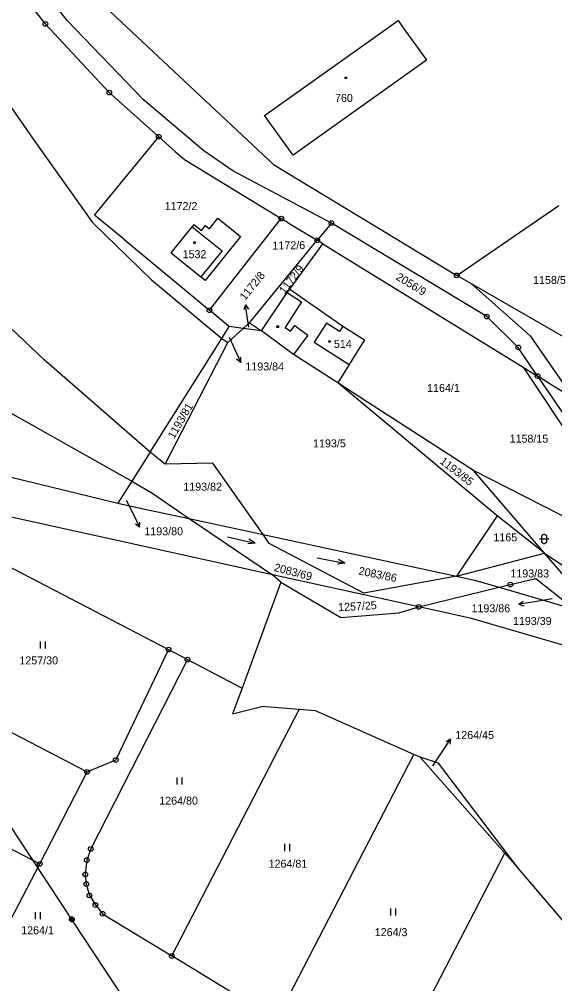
# Model space of a CAD drawing. Extents: x -795483 to -789093, y -1112258 to -1108741.
# Drawn here: x -792603 to -792489.2, y -1109966.1 to -1109761.2 of the extents above; entities that cross this region are included whole.
import ezdxf

# ---------------------------------------------------------------- set-up
doc = ezdxf.new("R2010")
doc.units = 0
for name, color, linetype in [('Komunikace', 7, 'Continuous'), ('Vrstva 1', 7, 'Continuous'), ('Vrstva 12', 7, 'Continuous'), ('Vrstva 14', 7, 'Continuous'), ('Vrstva 15', 7, 'Continuous'), ('Vrstva 16', 7, 'Continuous'), ('Vrstva 2', 7, 'Continuous'), ('Vrstva 23', 7, 'Continuous'), ('Vrstva 25', 7, 'Continuous'), ('Vrstva 26', 7, 'Continuous'), ('Vrstva 28', 7, 'Continuous')]:
    doc.layers.add(name, color=color, linetype=linetype)

msp = doc.modelspace()

# ---------------------------------------------------------------- linework, layer by layer
at = {"layer": 'Komunikace'}
for p, q in [((-792554.23, -1109826.63), (-792554.5, -1109824.82)), ((-792558.4, -1109828.72), (-792557.18, -1109831.39)), ((-792580.27, -1109863.35), (-792578.74, -1109866.45)), ((-792489.73, -1109884.34), (-792493.86, -1109885.02)), ((-792515.1, -1109919.84), (-792512.98, -1109916.63))]:
    msp.add_line(p, q, dxfattribs=at)
at = {"layer": 'Vrstva 1'}
for p, q in [((-792592.84, -1109761.47), (-792621.5, -1109724.44)), ((-792609.81, -1109746.62), (-792597.47, -1109762.19)), ((-792595.57, -1109748.42), (-792548.94, -1109792.07)), ((-792576.63, -1109778.3), (-792592.84, -1109761.47)), ((-792550.85, -1109781.64), (-792522.44, -1109761.43)), ((-792522.44, -1109761.43), (-792521.41, -1109763.02)), ((-792597.47, -1109762.19), (-792583.89, -1109776.79)), ((-792521.41, -1109763.02), (-792516.73, -1109769.48)), ((-792516.44, -1109769.89), (-792544.82, -1109790.11)), ((-792516.73, -1109769.48), (-792516.44, -1109769.89)), ((-792606.44, -1109777.45), (-792600.18, -1109786.49)), ((-792583.89, -1109776.79), (-792573.36, -1109786.15)), ((-792563.81, -1109789.18), (-792576.63, -1109778.3)), ((-792544.82, -1109790.11), (-792550.85, -1109781.64)), ((-792586.99, -1109802.83), (-792573.36, -1109786.15)), ((-792569.84, -1109789.27), (-792573.36, -1109786.15)), ((-792600.18, -1109786.49), (-792587.43, -1109804.4)), ((-792569.84, -1109789.27), (-792567.86, -1109791.03)), ((-792557.58, -1109793.43), (-792563.81, -1109789.18)), ((-792567.86, -1109791.03), (-792547.34, -1109803.55)), ((-792548.94, -1109792.07), (-792510.02, -1109815.62)), ((-792536.65, -1109804.52), (-792557.58, -1109793.43)), ((-792510.02, -1109815.62), (-792488.29, -1109800.79)), ((-792587.43, -1109804.4), (-792574.92, -1109816.54)), ((-792580.81, -1109807.95), (-792586.99, -1109802.83)), ((-792565.88, -1109804.82), (-792566.26, -1109805.29)), ((-792565.88, -1109804.82), (-792564.27, -1109806.08)), ((-792562.6, -1109823.02), (-792547.34, -1109803.55)), ((-792562.57, -1109805.74), (-792560.8, -1109803.47)), ((-792560.8, -1109803.47), (-792555.98, -1109807.36)), ((-792545.85, -1109804.46), (-792547.34, -1109803.55)), ((-792545.85, -1109804.46), (-792539.66, -1109808.17)), ((-792536.65, -1109804.52), (-792539.66, -1109808.17)), ((-792503.65, -1109824.38), (-792536.65, -1109804.52)), ((-792570.73, -1109810.86), (-792566.26, -1109805.29)), ((-792564.27, -1109806.08), (-792563.45, -1109805.05)), ((-792563.45, -1109805.05), (-792562.57, -1109805.74)), ((-792597.72, -1109833.53), (-792624.14, -1109808.65)), ((-792580.81, -1109807.95), (-792562.6, -1109823.02)), ((-792555.98, -1109807.36), (-792563.47, -1109816.69)), ((-792554.09, -1109825.67), (-792539.66, -1109808.17)), ((-792538.45, -1109808.89), (-792539.66, -1109808.17)), ((-792539.21, -1109809.93), (-792538.45, -1109808.89)), ((-792538.45, -1109808.89), (-792536.99, -1109809.8)), ((-792570.73, -1109810.86), (-792564.42, -1109815.93)), ((-792545.51, -1109818.52), (-792539.21, -1109809.93)), ((-792536.99, -1109809.8), (-792495.87, -1109835.1)), ((-792574.92, -1109816.54), (-792559.98, -1109829.02)), ((-792563.47, -1109816.69), (-792564.42, -1109815.93)), ((-792506.9, -1109817.42), (-792510.02, -1109815.62)), ((-792546.04, -1109819.25), (-792545.51, -1109818.52)), ((-792545.51, -1109818.52), (-792534.22, -1109826.38)), ((-792494.43, -1109828.49), (-792506.9, -1109817.42)), ((-792472.33, -1109837.37), (-792506.9, -1109817.42)), ((-792551.53, -1109827.43), (-792546.04, -1109819.25)), ((-792558.6, -1109826.33), (-792562.6, -1109823.02)), ((-792496.95, -1109830.93), (-792503.65, -1109824.38)), ((-792559.98, -1109829.02), (-792558.4, -1109826.51)), ((-792558.65, -1109829.85), (-792555.44, -1109826.91)), ((-792558.4, -1109826.51), (-792558.6, -1109826.33)), ((-792555.44, -1109826.91), (-792558.4, -1109826.51)), ((-792555.44, -1109826.91), (-792554.09, -1109825.67)), ((-792551.53, -1109827.43), (-792555.44, -1109826.91)), ((-792554.09, -1109825.67), (-792551.53, -1109827.43)), ((-792534.22, -1109826.38), (-792529.61, -1109829.28)), ((-792575.21, -1109853.19), (-792559.98, -1109829.02)), ((-792559.98, -1109829.02), (-792558.65, -1109829.85)), ((-792544.7, -1109832.44), (-792551.53, -1109827.43)), ((-792529.61, -1109829.28), (-792532.9, -1109834.58)), ((-792494.43, -1109828.49), (-792485.15, -1109841.88)), ((-792571.98, -1109855.72), (-792558.65, -1109829.85)), ((-792492.83, -1109837.02), (-792496.95, -1109830.93)), ((-792575.21, -1109853.19), (-792597.72, -1109833.53)), ((-792535.33, -1109838.48), (-792544.7, -1109832.44)), ((-792532.9, -1109834.58), (-792535.33, -1109838.48)), ((-792495.87, -1109835.1), (-792475.83, -1109865.41)), ((-792495.87, -1109835.1), (-792492.83, -1109837.02)), ((-792485.15, -1109841.88), (-792492.83, -1109837.02)), ((-792492.83, -1109837.02), (-792465.09, -1109878)), ((-792501.44, -1109866.68), (-792535.33, -1109838.48)), ((-792529.02, -1109842.55), (-792535.33, -1109838.48)), ((-792608.13, -1109843.03), (-792579.07, -1109859.32)), ((-792506.45, -1109857.05), (-792529.02, -1109842.55)), ((-792575.21, -1109853.19), (-792579.07, -1109859.32)), ((-792571.98, -1109855.72), (-792575.21, -1109853.19)), ((-792561.87, -1109855.49), (-792571.98, -1109855.72)), ((-792551.16, -1109870.68), (-792561.87, -1109855.49)), ((-792610.32, -1109857.13), (-792582.04, -1109864.04)), ((-792483.14, -1109869.01), (-792506.45, -1109857.05)), ((-792491.34, -1109874.62), (-792506.45, -1109857.05)), ((-792579.07, -1109859.32), (-792582.04, -1109864.04)), ((-792579.07, -1109859.32), (-792574.86, -1109861.84)), ((-792574.86, -1109861.84), (-792566.87, -1109867.3)), ((-792582.04, -1109864.04), (-792576.67, -1109865.19)), ((-792580.31, -1109872.39), (-792610.02, -1109865.87)), ((-792576.67, -1109865.19), (-792566.87, -1109867.3)), ((-792566.87, -1109867.3), (-792549.16, -1109879.23)), ((-792566.87, -1109867.3), (-792551.16, -1109870.68)), ((-792501.44, -1109866.68), (-792510.07, -1109879.52)), ((-792491.34, -1109874.62), (-792501.44, -1109866.68)), ((-792549.16, -1109879.23), (-792580.31, -1109872.39)), ((-792549.88, -1109872.57), (-792551.16, -1109870.68)), ((-792551.16, -1109870.68), (-792510.07, -1109879.52)), ((-792612.62, -1109873.62), (-792571.27, -1109895.13)), ((-792529.74, -1109883.15), (-792549.88, -1109872.57)), ((-792510.07, -1109879.52), (-792491.34, -1109874.62)), ((-792491.34, -1109874.62), (-792474.22, -1109886.31)), ((-792480.06, -1109887.74), (-792491.34, -1109874.62)), ((-792518.11, -1109886.06), (-792549.16, -1109879.23)), ((-792547.43, -1109880.8), (-792549.16, -1109879.23)), ((-792510.07, -1109879.52), (-792529.74, -1109883.15)), ((-792510.07, -1109879.52), (-792506.25, -1109880.34)), ((-792506.25, -1109880.34), (-792500.99, -1109881.89)), ((-792498.62, -1109881.31), (-792493.21, -1109880)), ((-792493.21, -1109880), (-792486.38, -1109885.41)), ((-792547.43, -1109880.8), (-792555.65, -1109903.32)), ((-792547.43, -1109880.8), (-792534.66, -1109888.31)), ((-792518.11, -1109886.06), (-792500.99, -1109881.89)), ((-792500.99, -1109881.89), (-792498.62, -1109881.31)), ((-792500.99, -1109881.89), (-792484.82, -1109886.64)), ((-792522.36, -1109887.29), (-792518.11, -1109886.06)), ((-792506.88, -1109888.52), (-792518.11, -1109886.06)), ((-792534.66, -1109888.31), (-792522.36, -1109887.29)), ((-792481.97, -1109895.81), (-792506.88, -1109888.52)), ((-792571.27, -1109895.13), (-792582.51, -1109918.56)), ((-792571.27, -1109895.13), (-792567.26, -1109897.24)), ((-792567.26, -1109897.24), (-792587.8, -1109937.48)), ((-792567.26, -1109897.24), (-792555.65, -1109903.32)), ((-792626.55, -1109901.36), (-792588.6, -1109921.1)), ((-792555.65, -1109903.32), (-792557.65, -1109908.8)), ((-792557.65, -1109908.8), (-792551.48, -1109907.24)), ((-792543.5, -1109907.88), (-792551.48, -1109907.24)), ((-792570.58, -1109960.21), (-792543.5, -1109907.88)), ((-792540.02, -1109908.16), (-792543.5, -1109907.88)), ((-792519.12, -1109917.38), (-792540.02, -1109908.16)), ((-792548.33, -1109973.78), (-792519.12, -1109917.38)), ((-792517.82, -1109917.95), (-792519.12, -1109917.38)), ((-792588.6, -1109921.1), (-792582.51, -1109918.56)), ((-792517.82, -1109917.95), (-792499.77, -1109938.38)), ((-792513.88, -1109919.24), (-792517.82, -1109917.95)), ((-792496.95, -1109941.57), (-792513.88, -1109919.24)), ((-792636.66, -1109920.89), (-792598.66, -1109940.65)), ((-792598.66, -1109940.65), (-792588.6, -1109921.1)), ((-792587.8, -1109937.48), (-792588.65, -1109939.86)), ((-792588.65, -1109939.86), (-792588.98, -1109942.89)), ((-792525.39, -1109987.79), (-792499.77, -1109938.38)), ((-792499.77, -1109938.38), (-792496.95, -1109941.57)), ((-792608.83, -1109960.17), (-792598.66, -1109940.65)), ((-792468.07, -1109975.45), (-792496.95, -1109941.57)), ((-792588.98, -1109942.89), (-792588.76, -1109944.93)), ((-792588.76, -1109944.93), (-792588.1, -1109947.35)), ((-792588.1, -1109947.35), (-792586.83, -1109949.39)), ((-792586.83, -1109949.39), (-792585.3, -1109951.24)), ((-792585.3, -1109951.24), (-792570.58, -1109960.21)), ((-792548.33, -1109973.78), (-792570.58, -1109960.21))]:
    msp.add_line(p, q, dxfattribs=at)
at = {"layer": 'Vrstva 12'}
for p, q in [((-792591.84, -1109952.44), (-792652.78, -1109859.78)), ((-792519.64, -1110061.42), (-792591.84, -1109952.44))]:
    msp.add_line(p, q, dxfattribs=at)
at = {"layer": 'Vrstva 16'}
for p, q in [((-792554.93, -1109821.85), (-792555.28, -1109822.91)), ((-792554.5, -1109824.82), (-792554.93, -1109821.85)), ((-792554.93, -1109821.85), (-792554.3, -1109822.77)), ((-792557.18, -1109831.39), (-792555.94, -1109834.12)), ((-792555.94, -1109834.12), (-792556.81, -1109833.42)), ((-792555.94, -1109834.12), (-792555.9, -1109833)), ((-792578.74, -1109866.45), (-792577.42, -1109869.14)), ((-792577.42, -1109869.14), (-792577.41, -1109868.02)), ((-792577.42, -1109869.14), (-792578.31, -1109868.47)), ((-792496.82, -1109885.5), (-792495.91, -1109884.85)), ((-792493.86, -1109885.02), (-792496.82, -1109885.5)), ((-792496.82, -1109885.5), (-792495.75, -1109885.84)), ((-792512.98, -1109916.63), (-792511.32, -1109914.13)), ((-792511.32, -1109914.13), (-792512.29, -1109914.69)), ((-792511.32, -1109914.13), (-792511.46, -1109915.24))]:
    msp.add_line(p, q, dxfattribs=at)
at = {"layer": 'Vrstva 2'}
for p, q in [((-792566.26, -1109805.29), (-792559.89, -1109810.43)), ((-792559.89, -1109810.43), (-792564.42, -1109815.93)), ((-792546.04, -1109819.25), (-792543.05, -1109821.25)), ((-792543.05, -1109821.25), (-792546.48, -1109826.66)), ((-792546.48, -1109826.66), (-792545.36, -1109827.49)), ((-792545.36, -1109827.49), (-792544.45, -1109826.26)), ((-792544.45, -1109826.26), (-792541.68, -1109828.33)), ((-792537.72, -1109825.8), (-792540.3, -1109829.83)), ((-792534.95, -1109827.54), (-792537.72, -1109825.8)), ((-792534.22, -1109826.38), (-792534.95, -1109827.54)), ((-792541.68, -1109828.33), (-792544.7, -1109832.44)), ((-792540.3, -1109829.83), (-792532.9, -1109834.58))]:
    msp.add_line(p, q, dxfattribs=at)
at = {"layer": 'Vrstva 23'}
for p, q in [((-792558.72, -1109871.2), (-792552.86, -1109872.48)), ((-792552.86, -1109872.48), (-792554.22, -1109871.67)), ((-792492.45, -1109871.62), (-792490.45, -1109871.62)), ((-792491.95, -1109871.02), (-792491.85, -1109870.82)), ((-792491.95, -1109872.22), (-792491.95, -1109871.02)), ((-792491.85, -1109872.42), (-792491.95, -1109872.22)), ((-792491.85, -1109870.82), (-792491.75, -1109870.72)), ((-792491.75, -1109872.52), (-792491.85, -1109872.42)), ((-792491.75, -1109870.72), (-792491.55, -1109870.62)), ((-792491.55, -1109870.62), (-792491.35, -1109870.62)), ((-792491.35, -1109870.62), (-792491.15, -1109870.72)), ((-792491.15, -1109870.72), (-792491.05, -1109870.82)), ((-792491.05, -1109872.42), (-792491.15, -1109872.52)), ((-792491.05, -1109870.82), (-792490.95, -1109871.02)), ((-792490.95, -1109872.22), (-792491.05, -1109872.42)), ((-792490.95, -1109871.02), (-792490.95, -1109872.22)), ((-792552.86, -1109872.48), (-792554.43, -1109872.65)), ((-792491.55, -1109872.62), (-792491.75, -1109872.52)), ((-792491.35, -1109872.62), (-792491.55, -1109872.62)), ((-792491.15, -1109872.52), (-792491.35, -1109872.62)), ((-792539.69, -1109875.61), (-792533.81, -1109876.77)), ((-792533.81, -1109876.77), (-792535.18, -1109875.99)), ((-792533.81, -1109876.77), (-792535.37, -1109876.97)), ((-792598.51, -1109894.91), (-792598.51, -1109893.41)), ((-792597.51, -1109893.41), (-792597.51, -1109894.91)), ((-792569.45, -1109923.77), (-792569.45, -1109922.27)), ((-792568.45, -1109922.27), (-792568.45, -1109923.77)), ((-792546.59, -1109937.93), (-792546.59, -1109936.43)), ((-792545.59, -1109936.43), (-792545.59, -1109937.93)), ((-792524.03, -1109951.61), (-792524.03, -1109950.11)), ((-792523.03, -1109950.11), (-792523.03, -1109951.61)), ((-792599.59, -1109952.39), (-792599.59, -1109950.89)), ((-792598.59, -1109950.89), (-792598.59, -1109952.39))]:
    msp.add_line(p, q, dxfattribs=at)
at = {"layer": 'Vrstva 25'}
for p, q in [((-792533.74, -1109773.47), (-792533.44, -1109773.47)), ((-792533.74, -1109773.77), (-792533.74, -1109773.47)), ((-792533.44, -1109773.77), (-792533.74, -1109773.77)), ((-792533.44, -1109773.47), (-792533.44, -1109773.77)), ((-792565.89, -1109808.51), (-792565.59, -1109808.51)), ((-792565.89, -1109808.81), (-792565.89, -1109808.51)), ((-792565.59, -1109808.81), (-792565.89, -1109808.81)), ((-792565.59, -1109808.51), (-792565.59, -1109808.81)), ((-792548.24, -1109826.37), (-792547.94, -1109826.37)), ((-792548.24, -1109826.67), (-792548.24, -1109826.37)), ((-792547.94, -1109826.67), (-792548.24, -1109826.67)), ((-792547.94, -1109826.37), (-792547.94, -1109826.67)), ((-792537.23, -1109829.52), (-792536.93, -1109829.52)), ((-792537.23, -1109829.82), (-792537.23, -1109829.52)), ((-792536.93, -1109829.82), (-792537.23, -1109829.82)), ((-792536.93, -1109829.52), (-792536.93, -1109829.82))]:
    msp.add_line(p, q, dxfattribs=at)
at = {"layer": 'Vrstva 26'}
for p, q in [((-792592.34, -1109952.34), (-792592.24, -1109952.14)), ((-792592.34, -1109952.54), (-792592.34, -1109952.34)), ((-792592.24, -1109952.14), (-792592.14, -1109952.04)), ((-792592.14, -1109952.04), (-792591.94, -1109951.94)), ((-792592.14, -1109952.24), (-792592.14, -1109952.64)), ((-792591.94, -1109951.94), (-792591.74, -1109951.94)), ((-792591.94, -1109952.74), (-792591.94, -1109952.14)), ((-792591.94, -1109952.14), (-792591.74, -1109952.14)), ((-792591.74, -1109951.94), (-792591.54, -1109952.04)), ((-792591.74, -1109952.14), (-792591.74, -1109952.74)), ((-792591.54, -1109952.04), (-792591.44, -1109952.14)), ((-792591.54, -1109952.64), (-792591.54, -1109952.24)), ((-792591.44, -1109952.14), (-792591.34, -1109952.34)), ((-792591.34, -1109952.34), (-792591.34, -1109952.54)), ((-792592.24, -1109952.74), (-792592.34, -1109952.54)), ((-792592.14, -1109952.84), (-792592.24, -1109952.74)), ((-792592.14, -1109952.64), (-792591.94, -1109952.74)), ((-792591.94, -1109952.94), (-792592.14, -1109952.84)), ((-792591.74, -1109952.94), (-792591.94, -1109952.94)), ((-792591.74, -1109952.74), (-792591.54, -1109952.64)), ((-792591.54, -1109952.84), (-792591.74, -1109952.94)), ((-792591.44, -1109952.74), (-792591.54, -1109952.84)), ((-792591.34, -1109952.54), (-792591.44, -1109952.74))]:
    msp.add_line(p, q, dxfattribs=at)
at = {"layer": 'Vrstva 28'}
for centre, radius in [((-792597.47, -1109762.19), 0.5), ((-792597.47, -1109762.19), 0.01), ((-792583.89, -1109776.79), 0.5), ((-792583.89, -1109776.79), 0.01), ((-792573.36, -1109786.15), 0.5), ((-792573.36, -1109786.15), 0.01), ((-792547.34, -1109803.55), 0.5), ((-792547.34, -1109803.55), 0.01), ((-792536.65, -1109804.52), 0.5), ((-792536.65, -1109804.52), 0.01), ((-792539.66, -1109808.17), 0.5), ((-792539.66, -1109808.17), 0.01), ((-792510.02, -1109815.62), 0.5), ((-792510.02, -1109815.62), 0.01), ((-792562.6, -1109823.02), 0.5), ((-792562.6, -1109823.02), 0.01), ((-792503.65, -1109824.38), 0.5), ((-792503.65, -1109824.38), 0.01), ((-792496.95, -1109830.93), 0.5), ((-792496.95, -1109830.93), 0.01), ((-792492.83, -1109837.02), 0.5), ((-792492.83, -1109837.02), 0.01), ((-792498.62, -1109881.31), 0.5), ((-792498.62, -1109881.31), 0.01), ((-792518.11, -1109886.06), 0.5), ((-792518.11, -1109886.06), 0.01), ((-792571.27, -1109895.13), 0.5), ((-792571.27, -1109895.13), 0.01), ((-792567.26, -1109897.24), 0.5), ((-792567.26, -1109897.24), 0.01), ((-792582.51, -1109918.56), 0.5), ((-792582.51, -1109918.56), 0.01), ((-792588.6, -1109921.1), 0.5), ((-792588.6, -1109921.1), 0.01), ((-792587.8, -1109937.48), 0.5), ((-792587.8, -1109937.48), 0.01), ((-792588.65, -1109939.86), 0.5), ((-792588.65, -1109939.86), 0.01), ((-792598.66, -1109940.65), 0.5), ((-792598.66, -1109940.65), 0.01), ((-792588.98, -1109942.89), 0.5), ((-792588.98, -1109942.89), 0.01), ((-792588.76, -1109944.93), 0.5), ((-792588.76, -1109944.93), 0.01), ((-792588.1, -1109947.35), 0.5), ((-792588.1, -1109947.35), 0.01), ((-792586.83, -1109949.39), 0.5), ((-792586.83, -1109949.39), 0.01), ((-792585.3, -1109951.24), 0.5), ((-792585.3, -1109951.24), 0.01), ((-792570.58, -1109960.21), 0.5), ((-792570.58, -1109960.21), 0.01)]:
    msp.add_circle(centre, radius, dxfattribs=at)

# ---------------------------------------------------------------- texts
at = {"layer": 'Vrstva 14'}
for s, height, p in [('1172/2', 1.7, (-792572.1, -1109801.74)), ('1158/5', 1.7, (-792493.79, -1109817.45)), ('1172/8', 0.1, (-792554.23, -1109826.63)), ('1193/84', 0.1, (-792558.4, -1109828.72)), ('1164/1', 1.7, (-792516.32, -1109840.39)), ('1193/5', 1.7, (-792540.56, -1109852.16)), ('1193/82', 1.7, (-792568.14, -1109861.36)), ('1193/80', 0.1, (-792580.27, -1109863.35)), ('1165', 1.7, (-792502.23, -1109872.13)), ('1193/83', 1.7, (-792498.62, -1109879.8)), ('1193/86', 0.1, (-792489.73, -1109884.34)), ('1257/30', 1.7, (-792602.98, -1109898.27)), ('1264/45', 0.1, (-792515.1, -1109919.84)), ('1264/80', 1.7, (-792573.25, -1109928.07)), ('1264/81', 1.7, (-792550.01, -1109941.47)), ('1264/1', 1.7, (-792602.59, -1109955.61)), ('1264/3', 1.7, (-792527.45, -1109956.01))]:
    msp.add_text(s, height=height, dxfattribs=at).set_placement(p)
for s, rotation, p in [('1172/6', 0.8316, (-792549.18, -1109810.13)), ('1172/9', 52.6577, (-792546.61, -1109819.72)), ('2056/9', 328.2681, (-792523.09, -1109816.38)), ('1193/81', 60.0184, (-792570.11, -1109850.49)), ('1193/85', 322.3524, (-792513.78, -1109855.41)), ('2083/69', 345.302, (-792548.98, -1109878.39)), ('2083/86', 348.5542, (-792531, -1109879.16)), ('1257/25', 3.2085, (-792535.19, -1109886.99))]:
    msp.add_text(s, height=1.7, rotation=rotation, dxfattribs=at).set_placement(p)
at = {"layer": 'Vrstva 15'}
for s, p in [('760', (-792535.9, -1109778.77)), ('1532', (-792568.29, -1109811.96)), ('514', (-792536.13, -1109831.02))]:
    msp.add_text(s, height=1.7, dxfattribs=at).set_placement(p)
at = {"layer": 'Vrstva 16'}
msp.add_text('1172/8', height=1.7, rotation=51.1112, dxfattribs=at).set_placement((-792555.01, -1109821.08))
for s, p in [('1193/84', (-792554.94, -1109835.82)), ('1158/15', (-792498.79, -1109851.16)), ('1193/80', (-792576.42, -1109870.84)), ('1193/86', (-792506.89, -1109887.2)), ('1193/39', (-792498.08, -1109889.9)), ('1264/45', (-792510.32, -1109914.13))]:
    msp.add_text(s, height=1.7, dxfattribs=at).set_placement(p)

doc.saveas('drawing.dxf')
